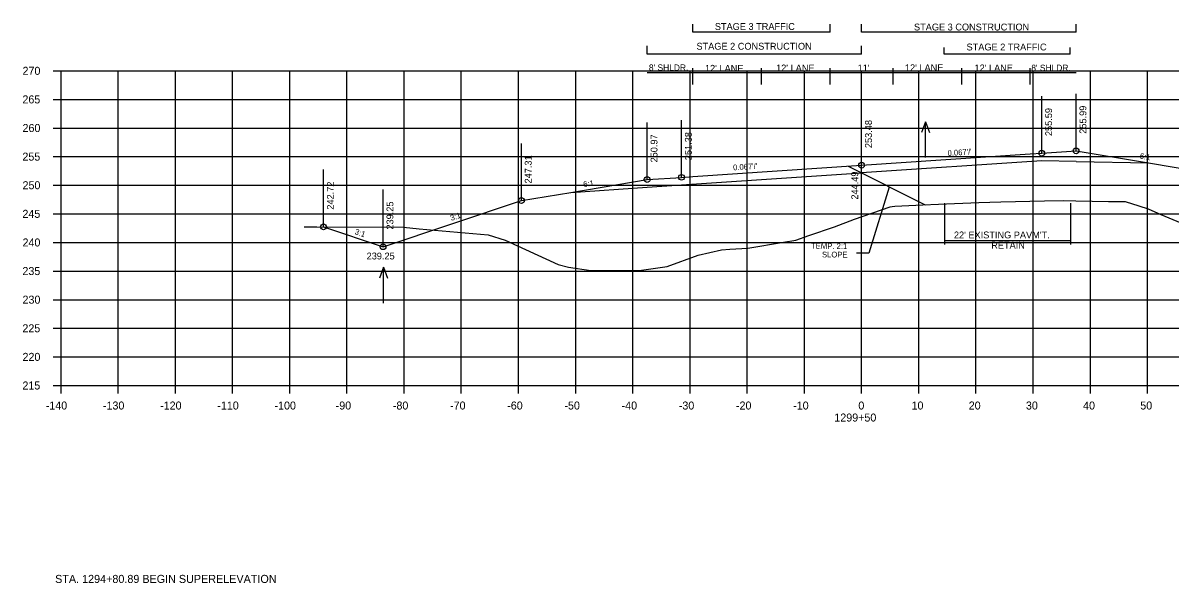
# Model space of a CAD drawing. Extents: x 1342547 to 1344156, y -1532351 to -1517216.
# Drawn here: x 1342556.2 to 1342756.8, y -1519992.1 to -1519894.2 of the extents above; entities that cross this region are included whole.
import ezdxf

# ---------------------------------------------------------------- set-up
doc = ezdxf.new("R2010")
doc.units = 0
for name, color, linetype in [('R_Alt Surface', 7, 'Continuous'), ('R_Axis', 7, 'Continuous'), ('R_Axis Annot', 7, 'Continuous'), ('R_Border Notes', 7, 'Continuous'), ('R_Draft', 7, 'Continuous'), ('R_Exist Surface', 7, 'Continuous'), ('R_Fin Surface', 7, 'Continuous'), ('R_Grid', 7, 'Continuous'), ('R_No Plot', 7, 'Continuous'), ('R_Water', 7, 'Continuous'), ('R_Water Annot', 7, 'Continuous'), ('R_Xsect Elev', 7, 'Continuous'), ('R_Xsect Slope', 7, 'Continuous')]:
    doc.layers.add(name, color=color, linetype=linetype)

msp = doc.modelspace()

# ---------------------------------------------------------------- linework, layer by layer
at = {"layer": 'R_Alt Surface'}
msp.add_line((1342734.37, -1519918.29), (1342702.87, -1519920.4), dxfattribs=at)
for points in [[(1342740.37, -1519918.41), (1342734.37, -1519918.29)], [(1342740.37, -1519918.41), (1342753.01, -1519918.66)], [(1342665.37, -1519922.9), (1342671.37, -1519922.5), (1342702.87, -1519920.4)], [(1342652, -1519923.8), (1342665.37, -1519922.9)]]:
    msp.add_lwpolyline(points, dxfattribs=at)
at = {"layer": 'R_Axis'}
for p, q in [((1342561.47, -1519902.55), (1342562.87, -1519902.55)), ((1342562.87, -1519957.55), (1342562.87, -1519902.55)), ((1342561.47, -1519907.55), (1342562.87, -1519907.55)), ((1342561.47, -1519912.55), (1342562.87, -1519912.55)), ((1342561.47, -1519917.55), (1342562.87, -1519917.55)), ((1342561.47, -1519922.55), (1342562.87, -1519922.55)), ((1342561.47, -1519927.55), (1342562.87, -1519927.55)), ((1342561.47, -1519932.55), (1342562.87, -1519932.55)), ((1342561.47, -1519937.55), (1342562.87, -1519937.55)), ((1342561.47, -1519942.55), (1342562.87, -1519942.55)), ((1342561.47, -1519947.55), (1342562.87, -1519947.55)), ((1342561.47, -1519952.55), (1342562.87, -1519952.55)), ((1342561.47, -1519957.55), (1342562.87, -1519957.55)), ((1342562.87, -1519957.55), (1342842.87, -1519957.55)), ((1342562.87, -1519958.95), (1342562.87, -1519957.55)), ((1342572.87, -1519958.95), (1342572.87, -1519957.55)), ((1342582.87, -1519958.95), (1342582.87, -1519957.55)), ((1342592.87, -1519958.95), (1342592.87, -1519957.55)), ((1342602.87, -1519958.95), (1342602.87, -1519957.55)), ((1342612.87, -1519958.95), (1342612.87, -1519957.55)), ((1342622.87, -1519958.95), (1342622.87, -1519957.55)), ((1342632.87, -1519958.95), (1342632.87, -1519957.55)), ((1342642.87, -1519958.95), (1342642.87, -1519957.55)), ((1342652.87, -1519958.95), (1342652.87, -1519957.55)), ((1342662.87, -1519958.95), (1342662.87, -1519957.55)), ((1342672.87, -1519958.95), (1342672.87, -1519957.55)), ((1342682.87, -1519958.95), (1342682.87, -1519957.55)), ((1342692.87, -1519958.95), (1342692.87, -1519957.55)), ((1342702.87, -1519958.95), (1342702.87, -1519957.55)), ((1342712.87, -1519958.95), (1342712.87, -1519957.55)), ((1342722.87, -1519958.95), (1342722.87, -1519957.55)), ((1342732.87, -1519958.95), (1342732.87, -1519957.55)), ((1342742.87, -1519958.95), (1342742.87, -1519957.55)), ((1342752.87, -1519958.95), (1342752.87, -1519957.55))]:
    msp.add_line(p, q, dxfattribs=at)
at = {"layer": 'R_Draft'}
for p, q in [((1342673.38, -1519895.82), (1342673.38, -1519894.39)), ((1342697.38, -1519895.82), (1342673.38, -1519895.82)), ((1342697.38, -1519895.82), (1342697.38, -1519894.39)), ((1342702.87, -1519895.82), (1342702.87, -1519894.39)), ((1342740.38, -1519895.82), (1342702.87, -1519895.82)), ((1342740.38, -1519895.82), (1342740.38, -1519894.39)), ((1342665.37, -1519899.62), (1342665.37, -1519898.19)), ((1342702.87, -1519899.62), (1342665.37, -1519899.62)), ((1342702.87, -1519899.62), (1342702.87, -1519898.19)), ((1342717.31, -1519899.62), (1342717.31, -1519898.47)), ((1342739.31, -1519899.62), (1342717.31, -1519899.62)), ((1342739.31, -1519899.62), (1342739.31, -1519898.47)), ((1342700.51, -1519919.22), (1342714.01, -1519925.97)), ((1342717.37, -1519925.68), (1342717.37, -1519932.88)), ((1342739.37, -1519925.68), (1342739.37, -1519932.88)), ((1342717.37, -1519932.21), (1342739.37, -1519932.21))]:
    msp.add_line(p, q, dxfattribs=at)
at = {"layer": 'R_Exist Surface'}
msp.add_lwpolyline([(1342605.36, -1519929.83), (1342607.63, -1519929.82), (1342622.78, -1519929.88), (1342625.48, -1519930.17), (1342637.54, -1519931.19), (1342640.52, -1519932.15), (1342649.82, -1519936.42), (1342651.64, -1519936.85), (1342655.49, -1519937.48), (1342664.4, -1519937.38), (1342668.86, -1519936.78), (1342674.26, -1519934.78), (1342678.34, -1519933.83), (1342679.81, -1519933.71), (1342682.98, -1519933.52), (1342689.22, -1519932.49), (1342691.37, -1519932.15), (1342693.64, -1519931.33), (1342698.1, -1519929.82), (1342701.62, -1519928.5), (1342707.89, -1519926.3), (1342708.24, -1519926.26), (1342708.68, -1519926.18), (1342713.56, -1519925.98), (1342716.32, -1519925.88), (1342723.39, -1519925.58), (1342727.22, -1519925.43), (1342734.86, -1519925.29), (1342738.14, -1519925.23), (1342740.34, -1519925.28), (1342746.02, -1519925.38), (1342748.22, -1519925.39), (1342748.97, -1519925.41), (1342751.33, -1519926.16), (1342752.98, -1519926.68), (1342755.17, -1519927.64), (1342764.27, -1519931.46)], dxfattribs=at)
at = {"layer": 'R_Fin Surface'}
msp.add_lwpolyline([(1342608.77, -1519929.82), (1342619.19, -1519933.3), (1342643.37, -1519925.24), (1342652, -1519923.8), (1342665.37, -1519921.57), (1342671.37, -1519921.17), (1342673.37, -1519921.04), (1342702.87, -1519919.06), (1342732.37, -1519917.09), (1342734.37, -1519916.96), (1342740.37, -1519916.55), (1342753.01, -1519918.66), (1342762.37, -1519920.22), (1342835.56, -1519944.62)], dxfattribs=at)
at = {"layer": 'R_Grid'}
for p, q in [((1342562.87, -1519902.55), (1342842.87, -1519902.55)), ((1342562.87, -1519957.55), (1342562.87, -1519902.55)), ((1342572.87, -1519957.55), (1342572.87, -1519902.55)), ((1342582.87, -1519957.55), (1342582.87, -1519902.55)), ((1342592.87, -1519957.55), (1342592.87, -1519902.55)), ((1342602.87, -1519957.55), (1342602.87, -1519902.55)), ((1342612.87, -1519957.55), (1342612.87, -1519902.55)), ((1342622.87, -1519957.55), (1342622.87, -1519902.55)), ((1342632.87, -1519957.55), (1342632.87, -1519902.55)), ((1342642.87, -1519957.55), (1342642.87, -1519902.55)), ((1342652.87, -1519957.55), (1342652.87, -1519902.55)), ((1342662.87, -1519957.55), (1342662.87, -1519902.55)), ((1342672.87, -1519957.55), (1342672.87, -1519902.55)), ((1342682.87, -1519957.55), (1342682.87, -1519902.55)), ((1342692.87, -1519957.55), (1342692.87, -1519902.55)), ((1342702.87, -1519957.55), (1342702.87, -1519902.55)), ((1342712.87, -1519957.55), (1342712.87, -1519902.55)), ((1342722.87, -1519957.55), (1342722.87, -1519902.55)), ((1342732.87, -1519957.55), (1342732.87, -1519902.55)), ((1342742.87, -1519957.55), (1342742.87, -1519902.55)), ((1342752.87, -1519957.55), (1342752.87, -1519902.55)), ((1342562.87, -1519907.55), (1342842.87, -1519907.55)), ((1342562.87, -1519912.55), (1342842.87, -1519912.55)), ((1342562.87, -1519917.55), (1342842.87, -1519917.55)), ((1342562.87, -1519922.55), (1342842.87, -1519922.55)), ((1342562.87, -1519927.55), (1342842.87, -1519927.55)), ((1342562.87, -1519932.55), (1342842.87, -1519932.55)), ((1342562.87, -1519937.55), (1342842.87, -1519937.55)), ((1342562.87, -1519942.55), (1342842.87, -1519942.55)), ((1342562.87, -1519947.55), (1342842.87, -1519947.55)), ((1342562.87, -1519952.55), (1342842.87, -1519952.55)), ((1342562.87, -1519957.55), (1342842.87, -1519957.55))]:
    msp.add_line(p, q, dxfattribs=at)
at = {"layer": 'R_No Plot'}
for centre in [(1342740.37, -1519916.55), (1342734.37, -1519916.96), (1342702.87, -1519919.06), (1342665.37, -1519921.57), (1342671.37, -1519921.17), (1342643.37, -1519925.24), (1342608.77, -1519929.82), (1342619.19, -1519933.3)]:
    msp.add_circle(centre, 0.5, dxfattribs=at)
at = {"layer": 'R_Water'}
for p, q in [((1342714.02, -1519911.44), (1342713.32, -1519913.36)), ((1342714.02, -1519917.73), (1342714.02, -1519911.44)), ((1342714.02, -1519911.44), (1342714.72, -1519913.36)), ((1342619.28, -1519936.86), (1342618.58, -1519938.78)), ((1342619.28, -1519943.15), (1342619.28, -1519936.86)), ((1342619.28, -1519936.86), (1342619.98, -1519938.78))]:
    msp.add_line(p, q, dxfattribs=at)
at = {"layer": 'R_Xsect Elev'}
for p, q in [((1342673.37, -1519904.93), (1342673.37, -1519902.07)), ((1342685.37, -1519904.93), (1342685.37, -1519902.07)), ((1342697.37, -1519904.93), (1342697.37, -1519902.07)), ((1342708.37, -1519904.93), (1342708.37, -1519902.07)), ((1342720.37, -1519904.93), (1342720.37, -1519902.07)), ((1342732.37, -1519904.93), (1342732.37, -1519902.07)), ((1342740.37, -1519902.93), (1342665.37, -1519902.93)), ((1342734.37, -1519916.96), (1342734.37, -1519906.96)), ((1342740.37, -1519916.55), (1342740.37, -1519906.55)), ((1342702.87, -1519919.06), (1342702.87, -1519909.06)), ((1342665.37, -1519921.57), (1342665.37, -1519911.57)), ((1342671.37, -1519921.17), (1342671.37, -1519911.17)), ((1342643.37, -1519925.24), (1342643.37, -1519915.24)), ((1342702.87, -1519928.06), (1342702.87, -1519918.06)), ((1342608.77, -1519929.82), (1342608.77, -1519919.82)), ((1342619.19, -1519933.3), (1342619.19, -1519923.3)), ((1342707.66, -1519922.87), (1342704.14, -1519934.45)), ((1342704.14, -1519934.45), (1342702, -1519934.45))]:
    msp.add_line(p, q, dxfattribs=at)

# ---------------------------------------------------------------- texts
at = {"layer": 'R_Axis Annot'}
for s, p in [('270', (1342556.14, -1519903.25)), ('265', (1342556.12, -1519908.25)), ('260', (1342556.14, -1519913.25)), ('255', (1342556.12, -1519918.25)), ('250', (1342556.14, -1519923.25)), ('245', (1342556.12, -1519928.25)), ('240', (1342556.14, -1519933.25)), ('235', (1342556.12, -1519938.25)), ('230', (1342556.14, -1519943.25)), ('225', (1342556.12, -1519948.25)), ('220', (1342556.14, -1519953.25)), ('215', (1342556.12, -1519958.25)), ('-140', (1342560.2, -1519961.75)), ('-130', (1342570.2, -1519961.75)), ('-120', (1342580.2, -1519961.75)), ('-110', (1342590.2, -1519961.75)), ('-100', (1342600.2, -1519961.75)), ('-90', (1342610.9, -1519961.75)), ('-80', (1342620.9, -1519961.75)), ('-70', (1342630.9, -1519961.75)), ('-60', (1342640.9, -1519961.75)), ('-50', (1342650.9, -1519961.75)), ('-40', (1342660.9, -1519961.75)), ('-30', (1342670.9, -1519961.75)), ('-20', (1342680.9, -1519961.75)), ('-10', (1342690.9, -1519961.75)), ('0', (1342702.3, -1519961.75)), ('10', (1342711.6, -1519961.75)), ('20', (1342721.6, -1519961.75)), ('30', (1342731.6, -1519961.75)), ('40', (1342741.6, -1519961.75)), ('50', (1342751.6, -1519961.75)), ('1299+50', (1342698.1, -1519963.85))]:
    msp.add_text(s, height=1.4, dxfattribs=at).set_placement(p)
at = {"layer": 'R_Border Notes'}
msp.add_text('STA. 1294+80.89 BEGIN SUPERELEVATION', height=1.41, dxfattribs=at).set_placement((1342561.84, -1519992.06))
at = {"layer": 'R_Draft'}
for s, p in [('STAGE 3 TRAFFIC', (1342677.2, -1519895.41)), ('STAGE 3 CONSTRUCTION', (1342712.03, -1519895.5)), ('STAGE 2 CONSTRUCTION', (1342673.99, -1519898.86)), ('STAGE 2 TRAFFIC', (1342721.22, -1519898.99)), ("22' EXISTING PAVM'T.", (1342719.01, -1519931.84)), ('RETAIN', (1342725.54, -1519933.64))]:
    msp.add_text(s, height=1.2, dxfattribs=at).set_placement(p)
at = {"layer": 'R_Water Annot'}
msp.add_text('239.25', height=1.2, dxfattribs=at).set_placement((1342616.31, -1519935.52))
msp.add_text('239.25', height=1.2, dxfattribs=at).set_placement((1342616.31, -1519935.52))
at = {"layer": 'R_Xsect Elev'}
for s, height, p in [("8' SHLDR.", 1.1, (1342665.67, -1519902.54)), ("12' LANE", 1.2, (1342675.48, -1519902.72)), ("12' LANE", 1.2, (1342687.91, -1519902.66)), ("11'", 1.2, (1342702.18, -1519902.66)), ("12' LANE", 1.2, (1342710.44, -1519902.63)), ("12' LANE", 1.2, (1342722.61, -1519902.65)), ("8' SHLDR.", 1.1, (1342732.54, -1519902.58))]:
    msp.add_text(s, height=height, dxfattribs=at).set_placement(p)
for s, p in [('255.59', (1342736.17, -1519913.96)), ('255.99', (1342742.17, -1519913.55)), ('253.48', (1342704.67, -1519916.06)), ('250.97', (1342667.17, -1519918.57)), ('251.38', (1342673.17, -1519918.17)), ('247.31', (1342645.17, -1519922.24)), ('242.72', (1342610.57, -1519926.82)), ('244.49', (1342702.27, -1519925.06)), ('239.25', (1342620.99, -1519930.3))]:
    msp.add_text(s, height=1.2, rotation=90, dxfattribs=at).set_placement(p)
at = {"layer": 'R_Xsect Slope'}
for s, rotation, p in [("0.067'/'", 3.8269, (1342717.93, -1519917.45)), ('6:1', 350.5377, (1342751.45, -1519917.89)), ("0.067'/'", 3.8269, (1342680.43, -1519919.96)), ('6:1', 9.4623, (1342654.28, -1519922.91)), ('3:1', 18.4349, (1342631.12, -1519928.79)), ('3:1', 341.5651, (1342614.14, -1519931.08)), ('TEMP. 2:1', 359.6242, (1342694.03, -1519933.65)), ('SLOPE', 359.6242, (1342695.94, -1519935.16))]:
    msp.add_text(s, height=1, rotation=rotation, dxfattribs=at).set_placement(p)

doc.saveas('drawing.dxf')
